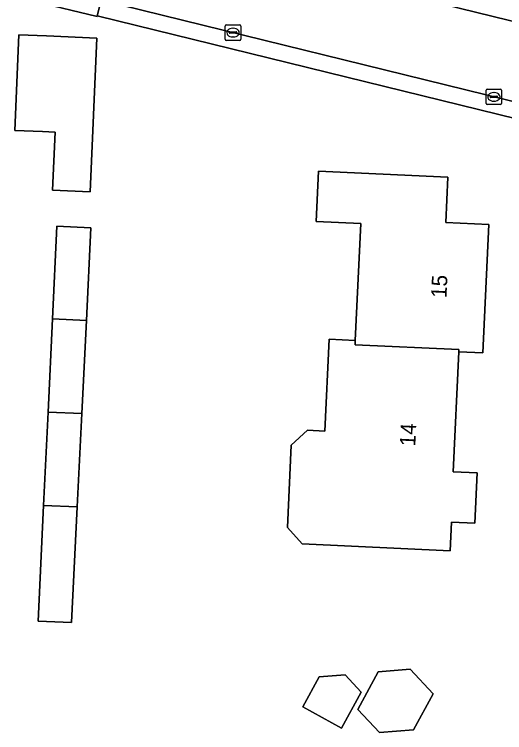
# Model space of a CAD drawing. Extents: x 160732 to 162107, y 387428 to 388479.
# Drawn here: x 161809.4 to 161841.1, y 387779.67 to 387826.17 of the extents above; entities that cross this region are included whole.
import ezdxf

# ---------------------------------------------------------------- set-up
doc = ezdxf.new("R2010")
doc.units = 0
for name, color, linetype in [('IMGEO_Erf', 7, 'Continuous'), ('IMGEO_Kolk', 7, 'Continuous'), ('IMGEO_Pand', 7, 'Continuous'), ('IMGEO_Pand_nummerreeks', 7, 'Continuous'), ('IMGEO_Rijbaan_lokaal_open', 7, 'Continuous'), ('IMGEO_Voetpad_open', 7, 'Continuous')]:
    doc.layers.add(name, color=color, linetype=linetype)

msp = doc.modelspace()

# ---------------------------------------------------------------- linework, layer by layer
at = {"layer": 'IMGEO_Erf'}
msp.add_lwpolyline([(161841.954, 387819.379), (161814.765, 387826.081), (161814.749, 387826.018), (161810.821, 387826.986), (161810.837, 387827.049), (161790.23, 387832.17), (161786.894, 387832.922)], dxfattribs=at)
for points in [[(161814.311, 387814.683), (161811.873, 387814.789), (161812.035, 387818.539), (161811.217, 387818.574), (161809.429, 387818.652), (161809.697, 387824.847), (161811.485, 387824.769), (161814.742, 387824.628)], [(161837.438, 387815.625), (161837.3, 387812.696), (161840.091, 387812.564), (161839.698, 387804.252), (161838.138, 387804.326), (161837.772, 387796.564), (161839.328, 387796.491), (161839.174, 387793.224), (161837.676, 387793.295), (161837.589, 387791.448), (161828.01, 387791.9), (161827.057, 387792.946), (161827.308, 387798.29), (161828.354, 387799.242), (161829.483, 387799.188), (161829.764, 387805.14), (161831.45, 387805.06), (161831.807, 387812.622), (161828.912, 387812.758), (161829.066, 387816.021)], [(161813.103, 387786.792), (161810.943, 387786.894), (161811.298, 387794.385), (161811.583, 387800.419), (161811.868, 387806.454), (161812.152, 387812.457), (161814.35, 387812.354), (161814.058, 387806.36), (161813.763, 387800.325), (161813.469, 387794.291)], [(161834.994, 387783.786), (161836.48, 387782.187), (161835.21, 387779.86), (161833.006, 387779.674), (161831.606, 387781.18), (161832.933, 387783.612)], [(161831.837, 387782.297), (161830.567, 387779.969), (161828.049, 387781.343), (161829.107, 387783.282), (161830.79, 387783.424)]]:
    msp.add_lwpolyline(points, close=True, dxfattribs=at)
at = {"layer": 'IMGEO_Kolk'}
for p, q in [((161823.042, 387824.557), (161823.042, 387825.409)), ((161823.117, 387825.483), (161823.969, 387825.483)), ((161824.043, 387825.409), (161824.043, 387824.557)), ((161823.301, 387824.977), (161823.301, 387824.989)), ((161823.739, 387824.94), (161823.341, 387824.94)), ((161823.344, 387825.026), (161823.742, 387825.026)), ((161823.53, 387825.263), (161823.555, 387825.263)), ((161823.785, 387824.989), (161823.785, 387824.977)), ((161823.969, 387824.483), (161823.117, 387824.483)), ((161823.553, 387824.703), (161823.528, 387824.703)), ((161839.912, 387820.399), (161839.912, 387821.251)), ((161839.987, 387821.325), (161840.839, 387821.325)), ((161840.913, 387821.251), (161840.913, 387820.399)), ((161840.171, 387820.819), (161840.171, 387820.831)), ((161840.609, 387820.782), (161840.211, 387820.782)), ((161840.214, 387820.868), (161840.612, 387820.868)), ((161840.4, 387821.105), (161840.425, 387821.105)), ((161840.655, 387820.831), (161840.655, 387820.819)), ((161840.839, 387820.325), (161839.987, 387820.325)), ((161840.423, 387820.545), (161840.398, 387820.545))]:
    msp.add_line(p, q, dxfattribs=at)
for points in [[(161823.042, 387824.557), (161823.042, 387825.409)], [(161823.117, 387825.483), (161823.969, 387825.483)], [(161824.043, 387825.409), (161824.043, 387824.557)], [(161823.969, 387824.483), (161823.117, 387824.483)], [(161839.912, 387820.399), (161839.912, 387821.251)], [(161839.987, 387821.325), (161840.839, 387821.325)], [(161840.913, 387821.251), (161840.913, 387820.399)], [(161840.839, 387820.325), (161839.987, 387820.325)]]:
    msp.add_lwpolyline(points, dxfattribs=at)
for centre, radius, start, end in [((161823.119, 387825.407), 0.0765, 91.552, 178.448), ((161823.119, 387825.407), 0.0765, 91.552, 178.448), ((161823.967, 387825.407), 0.0765, 1.552, 88.448), ((161823.967, 387825.407), 0.0765, 1.552, 88.448), ((161823.341, 387824.986), 0.0403, 85.8775, 175.7526), ((161823.338, 387824.976), 0.0366, 178.938, 274.7102), ((161823.742, 387824.983), 0.043, 264.8664, 352.4533), ((161823.746, 387824.988), 0.0386, 1.7309, 96.639), ((161823.119, 387824.559), 0.0765, 181.552, 268.448), ((161823.119, 387824.559), 0.0765, 181.552, 268.448), ((161823.967, 387824.559), 0.0765, 271.552, 358.448), ((161823.967, 387824.559), 0.0765, 271.552, 358.448), ((161839.989, 387821.249), 0.0765, 91.552, 178.448), ((161839.989, 387821.249), 0.0765, 91.552, 178.448), ((161840.837, 387821.249), 0.0765, 1.552, 88.448), ((161840.837, 387821.249), 0.0765, 1.552, 88.448), ((161840.211, 387820.828), 0.0403, 85.8775, 175.7526), ((161840.208, 387820.818), 0.0366, 178.938, 274.7102), ((161840.612, 387820.825), 0.043, 264.8664, 352.4533), ((161840.616, 387820.83), 0.0386, 1.7309, 96.639), ((161839.989, 387820.401), 0.0765, 181.552, 268.448), ((161839.989, 387820.401), 0.0765, 181.552, 268.448), ((161840.837, 387820.401), 0.0765, 271.552, 358.448), ((161840.837, 387820.401), 0.0765, 271.552, 358.448)]:
    msp.add_arc(centre, radius, start, end, dxfattribs=at)
for centre, major_axis, ratio, start_param, end_param in [((161823.529, 387824.983), (-0.387, 0.002), 0.722429, 4.712389, 7.853982), ((161823.554, 387824.983), (-0.39, 0.002), 0.717154, 1.570796, 4.712389), ((161840.399, 387820.825), (-0.387, 0.002), 0.722429, 4.712389, 7.853982), ((161840.424, 387820.825), (-0.39, 0.002), 0.717154, 1.570796, 4.712389)]:
    msp.add_ellipse(centre, major_axis=major_axis, ratio=ratio, start_param=start_param, end_param=end_param, dxfattribs=at)
at = {"layer": 'IMGEO_Pand'}
for points in [[(161814.742, 387824.628), (161811.485, 387824.769), (161809.697, 387824.847), (161809.429, 387818.652), (161811.217, 387818.574), (161812.035, 387818.539), (161811.873, 387814.789), (161814.311, 387814.683)], [(161838.138, 387804.326), (161839.698, 387804.252), (161840.091, 387812.564), (161837.3, 387812.696), (161837.438, 387815.625), (161829.066, 387816.021), (161828.912, 387812.758), (161831.807, 387812.622), (161831.45, 387805.06), (161831.437, 387804.78), (161838.145, 387804.466)], [(161814.058, 387806.36), (161814.35, 387812.354), (161812.152, 387812.457), (161811.868, 387806.454)], [(161811.868, 387806.454), (161811.583, 387800.419), (161813.763, 387800.325), (161814.058, 387806.36)], [(161838.145, 387804.466), (161831.437, 387804.78), (161831.45, 387805.06), (161829.764, 387805.14), (161829.483, 387799.188), (161828.354, 387799.242), (161827.308, 387798.29), (161827.057, 387792.946), (161828.01, 387791.9), (161837.589, 387791.448), (161837.676, 387793.295), (161839.174, 387793.224), (161839.328, 387796.491), (161837.772, 387796.564), (161838.138, 387804.326)], [(161811.583, 387800.419), (161811.298, 387794.385), (161813.469, 387794.291), (161813.763, 387800.325)], [(161811.298, 387794.385), (161810.943, 387786.894), (161813.103, 387786.792), (161813.469, 387794.291)], [(161832.933, 387783.612), (161831.606, 387781.18), (161833.006, 387779.674), (161835.21, 387779.86), (161836.48, 387782.187), (161834.994, 387783.786)], [(161828.049, 387781.343), (161830.567, 387779.969), (161831.837, 387782.297), (161830.79, 387783.424), (161829.107, 387783.282)]]:
    msp.add_lwpolyline(points, close=True, dxfattribs=at)
at = {"layer": 'IMGEO_Rijbaan_lokaal_open'}
msp.add_lwpolyline([(161864.988, 387819.785), (161864.128, 387820.17), (161863.376, 387820.364), (161855.896, 387822.211), (161848.547, 387824.026), (161834.111, 387827.59), (161826.669, 387829.428), (161812.174, 387833.007), (161804.783, 387834.832), (161792.916, 387837.681), (161789.875, 387838.412), (161785.081, 387839.604), (161784.931, 387839.642), (161783.492, 387834.657), (161790.529, 387833.019), (161811.087, 387828.053), (161815.015, 387827.085), (161842.541, 387820.302)], dxfattribs=at)
at = {"layer": 'IMGEO_Voetpad_open'}
for points in [[(161783.097, 387844.472), (161782.182, 387840.344), (161784.931, 387839.642), (161785.081, 387839.604), (161785.324, 387840.54), (161790.105, 387839.363), (161789.875, 387838.412), (161792.916, 387837.681), (161804.783, 387834.832), (161805.049, 387835.899), (161812.44, 387834.074), (161812.174, 387833.007), (161826.669, 387829.428), (161826.935, 387830.495), (161834.377, 387828.657), (161834.111, 387827.59), (161848.547, 387824.026), (161848.813, 387825.093), (161856.162, 387823.278), (161855.896, 387822.211), (161863.376, 387820.364), (161864.128, 387820.17), (161864.988, 387819.785)], [(161842.541, 387820.302), (161815.015, 387827.085), (161814.765, 387826.081), (161841.954, 387819.379)]]:
    msp.add_lwpolyline(points, dxfattribs=at)
msp.add_lwpolyline([(161810.837, 387827.049), (161810.821, 387826.986), (161814.749, 387826.018), (161814.765, 387826.081), (161815.015, 387827.085), (161811.087, 387828.053)], close=True, dxfattribs=at)

# ---------------------------------------------------------------- texts
at = {"layer": 'IMGEO_Pand_nummerreeks'}
for s, rotation, p in [('15', 87.293, (161837.343, 387807.793)), ('14', 87.3003, (161835.326, 387798.196))]:
    msp.add_text(s, height=1, rotation=rotation, dxfattribs=at).set_placement(p)

doc.saveas('drawing.dxf')
